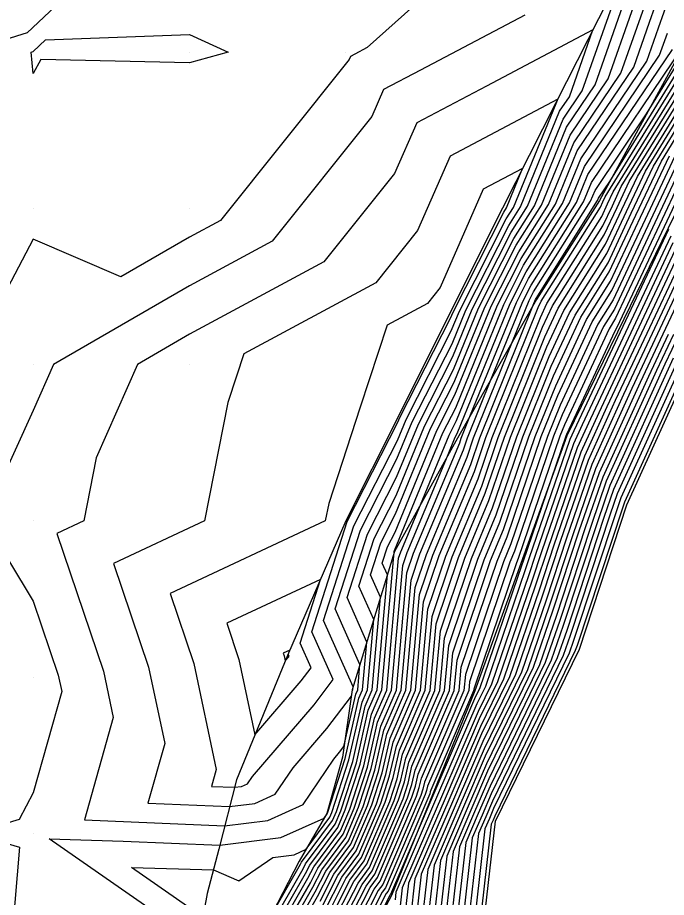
# Model space of a CAD drawing. Extents: x 2188792 to 2191981, y 386090 to 389710.
# Drawn here: x 2191149.2 to 2191190.7, y 388606.2 to 388662.5 of the extents above; entities that cross this region are included whole.
import ezdxf

# ---------------------------------------------------------------- set-up
doc = ezdxf.new("R2010")
doc.units = 0
for name, color, linetype in [('DTM Contours Major', 7, 'Continuous'), ('DTM Contours Minor', 7, 'Continuous'), ('Exist DTM QL2 LIDAR Elevation Point', 7, 'Continuous'), ('PH Exist DTM Breakline', 7, 'Continuous')]:
    doc.layers.add(name, color=color, linetype=linetype)

msp = doc.modelspace()

# ---------------------------------------------------------------- linework, layer by layer
at = {"layer": 'DTM Contours Major'}
for points in [[(2191165.625, 388604.196), (2191167.629, 388607.702), (2191167.897, 388608.227), (2191169.693, 388610.65), (2191170.172, 388611.768), (2191171.12, 388614.688), (2191171.843, 388617.891), (2191172.513, 388619.44), (2191173.307, 388628.249), (2191173.294, 388628.278), (2191173.308, 388628.321), (2191173.327, 388628.359), (2191176.416, 388635.891), (2191177.234, 388637.496), (2191179.904, 388644.053), (2191181.423, 388647.045), (2191183.618, 388650.535), (2191185.012, 388653.939), (2191188.626, 388659.293), (2191189.637, 388662.166), (2191191.088, 388666.291)], [(2191170.845, 388619.168), (2191170.968, 388619.452), (2191171.114, 388621.07), (2191169.535, 388624.626), (2191171.154, 388629.672), (2191173.481, 388634.223), (2191174.456, 388636.6), (2191177, 388641.595), (2191177.876, 388643.744), (2191180.628, 388649.169), (2191181.374, 388650.354), (2191183.878, 388656.468), (2191184.508, 388657.4), (2191186.011, 388661.674), (2191179.203, 388658.079), (2191174.753, 388655.728), (2191173.33, 388652.484), (2191168.807, 388646.826), (2191160.218, 388642.198), (2191156.878, 388640.26), (2191154.241, 388634.284), (2191153.455, 388630.259), (2191151.735, 388629.456), (2191154.702, 388620.643), (2191155.329, 388617.677), (2191153.489, 388611.124), (2191162.456, 388610.738), (2191165.22, 388611.083), (2191167.483, 388612.104), (2191169.435, 388615.017), (2191169.814, 388615.458), (2191170.089, 388615.821), (2191170.845, 388619.168)], [(2191166.902, 388603.593), (2191168.405, 388606.222), (2191169.185, 388607.751), (2191170.539, 388609.577), (2191171.593, 388612.04), (2191172.301, 388614.221), (2191172.841, 388616.614), (2191174.057, 388619.428), (2191174.651, 388626.005), (2191175.363, 388628.116), (2191177.961, 388634.338), (2191178.381, 388635.575), (2191180.861, 388641.728), (2191181.933, 388644.361), (2191182.217, 388644.922), (2191185.862, 388650.715), (2191186.146, 388651.41), (2191189.445, 388656.298), (2191192.019, 388660.48)], [(2191169.181, 388604.742), (2191170.472, 388607.275), (2191171.384, 388608.504), (2191173.014, 388612.312), (2191173.482, 388613.755), (2191173.84, 388615.337), (2191175.602, 388619.416), (2191175.987, 388623.681), (2191177.418, 388627.921), (2191179.131, 388632.025), (2191180.349, 388635.614), (2191182.935, 388642.031), (2191183.791, 388643.87), (2191186.737, 388648.558), (2191187.557, 388650.307), (2191188.341, 388651.977), (2191192.65, 388658.981)], [(2191193.461, 388655.249), (2191190.571, 388649.086), (2191187.545, 388642.631), (2191187.406, 388642.41), (2191184.325, 388635.791), (2191184.285, 388635.69), (2191183.346, 388632.923), (2191181.523, 388627.611), (2191181.468, 388627.443), (2191178.75, 388619.513), (2191178.512, 388619.023), (2191175.845, 388612.819), (2191174.641, 388610.018), (2191173.075, 388606.359), (2191173.048, 388606.322), (2191170.929, 388602.166)], [(2191169.957, 388603.261), (2191171.76, 388606.798), (2191172.229, 388607.432), (2191174.435, 388612.584), (2191174.664, 388613.288), (2191174.838, 388614.061), (2191177.147, 388619.405), (2191177.324, 388621.358), (2191179.472, 388627.726), (2191180.302, 388629.713), (2191182.317, 388635.652), (2191183.63, 388638.911), (2191185.598, 388643.14), (2191187.141, 388645.595), (2191189.064, 388649.697), (2191190.901, 388653.613)], [(2191191.42, 388647.172), (2191189.119, 388642.27), (2191186.911, 388637.567), (2191185.474, 388634.4), (2191183.522, 388628.712), (2191182.571, 388625.83), (2191180.667, 388620.276), (2191178.895, 388616.632), (2191177.027, 388612.287), (2191175.036, 388607.654), (2191174.671, 388604.433)], [(2191190.821, 388642.194), (2191189.558, 388639.505), (2191186.637, 388633.066), (2191185.521, 388629.812), (2191183.673, 388624.216), (2191182.585, 388621.04), (2191179.278, 388614.24), (2191178.209, 388611.755), (2191177.071, 388609.105), (2191176.316, 388602.452)], [(2191192.206, 388641.442), (2191187.8, 388631.732), (2191187.519, 388630.913), (2191184.776, 388622.602), (2191184.502, 388621.803), (2191179.66, 388611.848), (2191179.392, 388611.223), (2191179.105, 388610.556), (2191177.962, 388600.47)]]:
    msp.add_lwpolyline(points, dxfattribs=at)
at = {"layer": 'DTM Contours Minor'}
for points in [[(2191191.409, 388681.137), (2191186.052, 388676.736), (2191186.263, 388674.5), (2191182.714, 388674.237), (2191173.304, 388669.068), (2191170.219, 388666.3), (2191165.551, 388670.263), (2191160.435, 388672.488), (2191159.729, 388671.066), (2191159.495, 388670.595), (2191149.826, 388661.499), (2191145.867, 388660.262)], [(2191192.082, 388675.971), (2191190.061, 388674.311), (2191190.417, 388670.539), (2191184.429, 388670.095), (2191178.732, 388666.966), (2191171.571, 388660.542), (2191170.783, 388660.125), (2191170.503, 388659.978), (2191170.414, 388659.774), (2191162.182, 388649.476), (2191160.218, 388648.417), (2191155.826, 388645.87), (2191150.217, 388648.285), (2191145.984, 388640.26)], [(2191169.186, 388611.293), (2191169.319, 388611.604), (2191170.411, 388614.967), (2191171.244, 388618.657), (2191171.586, 388619.447), (2191171.991, 388623.942), (2191171.039, 388626.087), (2191172.015, 388629.132), (2191173.42, 388631.877), (2191175.24, 388636.316), (2191177.094, 388639.955), (2191178.687, 388643.868), (2191180.946, 388648.319), (2191182.272, 388650.426), (2191184.332, 388655.456), (2191186.155, 388658.157), (2191187.932, 388663.207), (2191190.483, 388670.458), (2191190.495, 388670.471), (2191192.866, 388672.325)], [(2191167.382, 388608.417), (2191169.355, 388611.079), (2191169.603, 388611.659), (2191170.647, 388614.874), (2191171.444, 388618.401), (2191171.895, 388619.445), (2191172.43, 388625.377), (2191171.791, 388626.817), (2191172.446, 388628.861), (2191173.389, 388630.704), (2191175.632, 388636.175), (2191177.14, 388639.136), (2191179.093, 388643.929), (2191181.105, 388647.895), (2191182.72, 388650.462), (2191184.559, 388654.95), (2191186.979, 388658.536), (2191188.5, 388662.86), (2191190.685, 388669.069), (2191191.495, 388669.915)], [(2191165.369, 388604.316), (2191167.474, 388607.998), (2191167.639, 388608.322), (2191169.524, 388610.864), (2191169.888, 388611.713), (2191170.884, 388614.781), (2191171.643, 388618.146), (2191172.204, 388619.443), (2191172.869, 388626.813), (2191172.542, 388627.548), (2191172.877, 388628.591), (2191173.358, 388629.532), (2191176.024, 388636.033), (2191177.187, 388638.316), (2191179.498, 388643.991), (2191181.264, 388647.47), (2191183.169, 388650.498), (2191184.786, 388654.444), (2191187.803, 388658.914), (2191189.069, 388662.513), (2191190.886, 388667.68)], [(2191165.88, 388604.075), (2191167.785, 388607.406), (2191168.154, 388608.132), (2191169.862, 388610.435), (2191170.456, 388611.822), (2191171.356, 388614.594), (2191172.043, 388617.635), (2191172.821, 388619.438), (2191173.582, 388627.864), (2191173.719, 388628.272), (2191174.981, 388631.293), (2191176.808, 388635.749), (2191177.281, 388636.677), (2191180.31, 388644.114), (2191181.582, 388646.621), (2191184.067, 388650.571), (2191185.239, 388653.433), (2191189.45, 388659.672), (2191190.206, 388661.819), (2191191.29, 388664.902)], [(2191169.017, 388611.508), (2191169.035, 388611.55), (2191170.175, 388615.061), (2191171.044, 388618.912), (2191171.277, 388619.45), (2191171.552, 388622.506), (2191170.287, 388625.356), (2191171.585, 388629.402), (2191173.45, 388633.05), (2191174.848, 388636.458), (2191177.047, 388640.775), (2191178.281, 388643.806), (2191180.787, 388648.744), (2191181.823, 388650.39), (2191184.105, 388655.962), (2191185.331, 388657.778), (2191187.363, 388663.554)], [(2191181.665, 388662.626), (2191174.993, 388659.102), (2191172.628, 388657.853), (2191171.872, 388656.129), (2191165.494, 388648.151), (2191160.218, 388645.307), (2191151.517, 388640.26), (2191150.217, 388637.314), (2191147.995, 388632.481)], [(2191150.205, 388660.298), (2191150.993, 388661.039), (2191160.218, 388661.378), (2191162.69, 388660.262), (2191160.218, 388659.571), (2191150.691, 388659.788), (2191150.217, 388658.896), (2191150.092, 388660.262), (2191150.205, 388660.298)], [(2191166.136, 388603.955), (2191167.94, 388607.11), (2191168.412, 388608.036), (2191170.031, 388610.221), (2191170.74, 388611.876), (2191171.592, 388614.501), (2191172.242, 388617.38), (2191173.13, 388619.435), (2191173.849, 388627.399), (2191174.13, 388628.233), (2191176.708, 388634.408), (2191177.201, 388635.607), (2191177.328, 388635.857), (2191180.716, 388644.176), (2191181.741, 388646.196), (2191184.515, 388650.607), (2191185.466, 388652.927), (2191190.274, 388660.051), (2191190.774, 388661.472)], [(2191166.391, 388603.834), (2191168.095, 388606.814), (2191168.669, 388607.941), (2191170.201, 388610.006), (2191171.024, 388611.931), (2191171.829, 388614.408), (2191172.442, 388617.125), (2191173.439, 388619.433), (2191174.116, 388626.935), (2191174.541, 388628.194), (2191177.493, 388635.263), (2191177.594, 388635.56), (2191178.189, 388637.037), (2191181.121, 388644.238), (2191181.9, 388645.771), (2191184.964, 388650.643), (2191185.693, 388652.421), (2191191.098, 388660.429)], [(2191166.647, 388603.714), (2191168.25, 388606.518), (2191168.927, 388607.846), (2191170.37, 388609.792), (2191171.309, 388611.985), (2191172.065, 388614.314), (2191172.642, 388616.869), (2191173.748, 388619.431), (2191174.384, 388626.47), (2191174.952, 388628.155), (2191177.727, 388634.801), (2191177.987, 388635.568), (2191179.525, 388639.382), (2191181.527, 388644.299), (2191182.059, 388645.346), (2191185.413, 388650.679), (2191185.919, 388651.915), (2191191.792, 388660.616)], [(2191168.56, 388605.926), (2191169.442, 388607.656), (2191170.708, 388609.363), (2191171.877, 388612.094), (2191172.537, 388614.128), (2191173.041, 388616.359), (2191174.366, 388619.426), (2191174.918, 388625.54), (2191175.774, 388628.077), (2191178.195, 388633.876), (2191178.774, 388635.583), (2191182.196, 388644.074), (2191182.339, 388644.423), (2191182.376, 388644.497), (2191186.31, 388650.751), (2191186.373, 388650.904), (2191187.099, 388651.979), (2191192.145, 388660.18)], [(2191168.715, 388605.63), (2191169.7, 388607.56), (2191170.877, 388609.148), (2191172.161, 388612.149), (2191172.774, 388614.035), (2191173.241, 388616.103), (2191174.675, 388619.424), (2191175.185, 388625.076), (2191176.185, 388628.038), (2191178.429, 388633.413), (2191179.168, 388635.591), (2191182.518, 388643.904), (2191182.707, 388644.309), (2191186.495, 388650.336), (2191186.653, 388650.673), (2191186.805, 388650.996), (2191192.271, 388659.88)], [(2191168.871, 388605.334), (2191169.957, 388607.465), (2191171.046, 388608.933), (2191172.446, 388612.203), (2191173.01, 388613.941), (2191173.44, 388615.848), (2191174.984, 388619.421), (2191175.453, 388624.611), (2191176.596, 388627.999), (2191178.663, 388632.95), (2191179.562, 388635.598), (2191182.657, 388643.279), (2191183.068, 388644.162), (2191186.576, 388649.743), (2191186.955, 388650.551), (2191187.317, 388651.323), (2191192.398, 388659.58)], [(2191169.026, 388605.038), (2191170.215, 388607.37), (2191171.215, 388608.719), (2191172.73, 388612.257), (2191173.246, 388613.848), (2191173.64, 388615.593), (2191175.293, 388619.419), (2191175.72, 388624.146), (2191177.007, 388627.96), (2191178.897, 388632.488), (2191179.955, 388635.606), (2191182.796, 388642.655), (2191183.43, 388644.016), (2191186.656, 388649.15), (2191187.256, 388650.429), (2191187.829, 388651.65), (2191192.524, 388659.281)], [(2191169.336, 388604.446), (2191170.73, 388607.179), (2191171.553, 388608.29), (2191173.298, 388612.366), (2191173.719, 388613.661), (2191174.039, 388615.082), (2191175.911, 388619.414), (2191176.255, 388623.217), (2191177.828, 388627.882), (2191179.365, 388631.563), (2191180.742, 388635.621), (2191183.074, 388641.407), (2191184.153, 388643.724), (2191186.818, 388647.965), (2191187.859, 388650.185), (2191188.853, 388652.305), (2191192.776, 388658.681)], [(2191169.491, 388604.15), (2191170.987, 388607.084), (2191171.722, 388608.075), (2191173.582, 388612.421), (2191173.955, 388613.568), (2191174.239, 388614.827), (2191176.22, 388619.412), (2191176.522, 388622.752), (2191178.239, 388627.843), (2191179.599, 388631.1), (2191181.136, 388635.629), (2191183.213, 388640.783), (2191184.514, 388643.578), (2191186.899, 388647.373), (2191188.16, 388650.063), (2191189.365, 388652.632), (2191192.902, 388658.381)], [(2191169.646, 388603.854), (2191171.245, 388606.989), (2191171.891, 388607.861), (2191173.867, 388612.475), (2191174.191, 388613.475), (2191174.439, 388614.571), (2191176.529, 388619.409), (2191176.789, 388622.287), (2191178.65, 388627.804), (2191179.834, 388630.638), (2191181.53, 388635.637), (2191183.352, 388640.159), (2191184.876, 388643.432), (2191186.979, 388646.78), (2191188.462, 388649.941), (2191189.877, 388652.959), (2191193.029, 388658.081)], [(2191169.802, 388603.557), (2191171.502, 388606.894), (2191172.06, 388607.646), (2191174.151, 388612.53), (2191174.427, 388613.382), (2191174.638, 388614.316), (2191176.838, 388619.407), (2191177.056, 388621.822), (2191179.061, 388627.765), (2191180.068, 388630.175), (2191181.923, 388635.644), (2191183.491, 388639.535), (2191185.237, 388643.286), (2191187.06, 388646.187), (2191188.763, 388649.819), (2191190.389, 388653.286), (2191193.155, 388657.781)], [(2191170.645, 388619.423), (2191170.659, 388619.455), (2191170.675, 388619.635), (2191168.784, 388623.896), (2191170.723, 388629.943), (2191173.512, 388635.396), (2191174.064, 388636.742), (2191176.953, 388642.414), (2191177.47, 388643.683), (2191180.469, 388649.593), (2191180.925, 388650.318), (2191183.652, 388656.973), (2191183.684, 388657.021), (2191183.76, 388657.239), (2191183.414, 388657.055), (2191176.877, 388653.603), (2191174.788, 388648.839), (2191172.119, 388645.501), (2191163.678, 388640.952), (2191163.206, 388639.513), (2191162.652, 388637.826), (2191161.175, 388630.259), (2191155.353, 388627.539), (2191157.592, 388620.89), (2191158.623, 388616.014), (2191157.552, 388612.199), (2191162.772, 388611.975), (2191164.381, 388612.175), (2191165.698, 388612.769), (2191166.834, 388614.465), (2191168.994, 388616.978), (2191170.561, 388619.05), (2191170.645, 388619.423)], [(2191192.437, 388654.594), (2191189.969, 388649.33), (2191187.383, 388643.817), (2191186.683, 388642.702), (2191184.047, 388637.039), (2191183.497, 388635.675), (2191181.004, 388628.325), (2191180.705, 388627.609), (2191178.125, 388619.963), (2191178.074, 388619.397), (2191175.437, 388613.295), (2191175.372, 388613.008), (2191175.288, 388612.747), (2191172.737, 388606.788), (2191172.533, 388606.513), (2191170.422, 388602.373)], [(2191192.949, 388654.922), (2191190.27, 388649.208), (2191187.464, 388643.224), (2191187.044, 388642.556), (2191184.186, 388636.415), (2191183.891, 388635.683), (2191181.238, 388627.863), (2191181.116, 388627.57), (2191178.393, 388619.499), (2191178.383, 388619.395), (2191175.637, 388613.039), (2191175.609, 388612.915), (2191175.572, 388612.802), (2191172.906, 388606.574), (2191172.79, 388606.417), (2191170.577, 388602.077)], [(2191191.925, 388654.267), (2191189.667, 388649.452), (2191187.302, 388644.409), (2191186.321, 388642.848), (2191183.908, 388637.663), (2191183.104, 388635.667), (2191180.77, 388628.788), (2191180.294, 388627.648), (2191177.858, 388620.428), (2191177.765, 388619.4), (2191175.237, 388613.55), (2191175.136, 388613.102), (2191175.004, 388612.693), (2191172.568, 388607.003), (2191172.275, 388606.608), (2191170.267, 388602.669)], [(2191170.112, 388602.965), (2191172.017, 388606.703), (2191172.399, 388607.217), (2191174.719, 388612.639), (2191174.9, 388613.195), (2191175.038, 388613.805), (2191177.456, 388619.402), (2191177.591, 388620.893), (2191179.883, 388627.687), (2191180.536, 388629.25), (2191182.71, 388635.66), (2191183.769, 388638.287), (2191185.96, 388642.994), (2191187.222, 388645.002), (2191189.366, 388649.574), (2191191.413, 388653.94)], [(2191180.477, 388650.282), (2191181.509, 388652.803), (2191179.002, 388651.479), (2191176.246, 388645.195), (2191175.431, 388644.176), (2191172.855, 388642.788), (2191171.132, 388637.532), (2191169.111, 388631.367), (2191168.895, 388630.259), (2191158.972, 388625.623), (2191160.482, 388621.138), (2191161.917, 388614.35), (2191161.614, 388613.274), (2191163.087, 388613.211), (2191163.541, 388613.267), (2191163.913, 388613.435), (2191164.233, 388613.913), (2191168.174, 388618.499), (2191169.389, 388620.106), (2191168.032, 388623.165), (2191170.292, 388630.213), (2191173.543, 388636.569), (2191173.672, 388636.883), (2191176.906, 388643.234), (2191177.064, 388643.621), (2191180.311, 388650.018), (2191180.477, 388650.282)], [(2191190.846, 388648.911), (2191187.757, 388642.33), (2191184.793, 388636.018), (2191184.543, 388635.467), (2191181.923, 388627.831), (2191181.688, 388627.121), (2191179.133, 388619.666), (2191178.589, 388618.545), (2191176.081, 388612.712), (2191173.408, 388606.494), (2191173.355, 388606.019)], [(2191190.99, 388648.476), (2191188.097, 388642.315), (2191185.322, 388636.405), (2191184.776, 388635.2), (2191182.323, 388628.051), (2191181.909, 388626.798), (2191179.517, 388619.818), (2191178.665, 388618.067), (2191176.318, 388612.606), (2191173.815, 388606.784), (2191173.684, 388605.622)], [(2191191.133, 388648.042), (2191188.438, 388642.3), (2191185.852, 388636.793), (2191185.008, 388634.934), (2191182.722, 388628.271), (2191182.129, 388626.475), (2191179.9, 388619.971), (2191178.742, 388617.588), (2191176.554, 388612.5), (2191174.222, 388607.074), (2191174.013, 388605.226)], [(2191191.277, 388647.607), (2191188.778, 388642.285), (2191186.381, 388637.18), (2191185.241, 388634.667), (2191183.122, 388628.492), (2191182.35, 388626.152), (2191180.284, 388620.124), (2191178.818, 388617.11), (2191176.791, 388612.393), (2191174.629, 388607.364), (2191174.342, 388604.83)], [(2191191.564, 388646.737), (2191189.459, 388642.255), (2191187.44, 388637.955), (2191185.706, 388634.133), (2191183.922, 388628.932), (2191182.791, 388625.507), (2191181.051, 388620.429), (2191178.971, 388616.153), (2191177.264, 388612.18), (2191175.443, 388607.945), (2191175, 388604.037)], [(2191191.707, 388646.302), (2191189.8, 388642.24), (2191187.97, 388638.342), (2191185.939, 388633.866), (2191184.321, 388629.152), (2191183.012, 388625.184), (2191181.434, 388620.582), (2191179.048, 388615.675), (2191177.5, 388612.074), (2191175.85, 388608.235), (2191175.329, 388603.641)], [(2191191.851, 388645.868), (2191190.14, 388642.225), (2191188.499, 388638.73), (2191186.172, 388633.599), (2191184.721, 388629.372), (2191183.232, 388624.861), (2191181.818, 388620.734), (2191179.124, 388615.197), (2191177.737, 388611.968), (2191176.257, 388608.525), (2191175.658, 388603.245)], [(2191191.994, 388645.433), (2191190.481, 388642.209), (2191189.029, 388639.117), (2191186.404, 388633.333), (2191185.121, 388629.592), (2191183.453, 388624.539), (2191182.201, 388620.887), (2191179.201, 388614.718), (2191177.973, 388611.861), (2191176.664, 388608.815), (2191175.987, 388602.848)], [(2191191.162, 388642.179), (2191190.088, 388639.892), (2191186.87, 388632.799), (2191185.92, 388630.033), (2191183.894, 388623.893), (2191182.968, 388621.192), (2191179.354, 388613.762), (2191178.446, 388611.648), (2191177.477, 388609.396), (2191176.645, 388602.056)], [(2191191.502, 388642.164), (2191190.617, 388640.28), (2191187.102, 388632.532), (2191186.32, 388630.253), (2191184.114, 388623.57), (2191183.352, 388621.345), (2191179.431, 388613.283), (2191178.682, 388611.542), (2191177.884, 388609.686), (2191176.975, 388601.659)], [(2191192.735, 388641.83), (2191188.033, 388631.465), (2191187.919, 388631.133), (2191184.996, 388622.279), (2191184.885, 388621.956), (2191179.737, 388611.37), (2191179.628, 388611.117), (2191179.512, 388610.847), (2191178.291, 388600.074)], [(2191191.676, 388641.055), (2191187.568, 388631.999), (2191187.12, 388630.693), (2191184.555, 388622.925), (2191184.118, 388621.65), (2191179.584, 388612.326), (2191179.155, 388611.329), (2191178.698, 388610.266), (2191177.633, 388600.867)], [(2191191.147, 388640.667), (2191187.335, 388632.265), (2191186.72, 388630.473), (2191184.335, 388623.248), (2191183.735, 388621.498), (2191179.507, 388612.805), (2191178.919, 388611.436), (2191178.291, 388609.976), (2191177.304, 388601.263)], [(2191147.107, 388630.259), (2191150.217, 388625.133), (2191151.812, 388620.395), (2191152.035, 388619.34), (2191150.217, 388612.863), (2191149.315, 388611.159), (2191146.322, 388610.258), (2191149.337, 388609.378), (2191148.425, 388598.512)], [(2191167.28, 388622.435), (2191168.587, 388626.509), (2191162.591, 388623.707), (2191163.372, 388621.385), (2191164.39, 388616.57), (2191167.354, 388620.019), (2191167.983, 388620.851), (2191167.28, 388622.435)], [(2191166.528, 388621.704), (2191166.617, 388621.981), (2191166.209, 388621.791), (2191166.263, 388621.633), (2191166.332, 388621.305), (2191166.533, 388621.54), (2191166.576, 388621.596), (2191166.528, 388621.704)], [(2191160.773, 388603.279), (2191151.239, 388609.905), (2191155.963, 388609.768), (2191162.141, 388609.502), (2191166.059, 388609.991), (2191168.813, 388611.233), (2191169.017, 388611.508)], [(2191161.072, 388604.909), (2191156.494, 388608.09), (2191161.74, 388607.938), (2191163.363, 388607.22), (2191165.535, 388608.729), (2191166.899, 388608.899), (2191167.667, 388609.245), (2191169.186, 388611.293)], [(2191165.414, 388604.961), (2191167.319, 388608.294), (2191167.382, 388608.417)]]:
    msp.add_lwpolyline(points, dxfattribs=at)
at = {"layer": 'Exist DTM QL2 LIDAR Elevation Point'}
for p, q in [((2191150.217, 388660.262), (2191150.217, 388660.262)), ((2191160.218, 388660.262), (2191160.218, 388660.262)), ((2191170.219, 388660.262), (2191170.219, 388660.262)), ((2191150.217, 388650.261), (2191150.217, 388650.261)), ((2191160.218, 388650.261), (2191160.218, 388650.261)), ((2191150.217, 388640.26), (2191150.217, 388640.26)), ((2191160.218, 388640.26), (2191160.218, 388640.26)), ((2191150.217, 388630.259), (2191150.217, 388630.259)), ((2191150.217, 388620.258), (2191150.217, 388620.258)), ((2191150.217, 388610.258), (2191150.217, 388610.258))]:
    msp.add_line(p, q, dxfattribs=at)
at = {"layer": 'PH Exist DTM Breakline'}
for points in [[(2191220.948, 388700.867), (2191215.585, 388695.566), (2191210.222, 388690.265), (2191205.273, 388685.507), (2191200.325, 388680.75), (2191192.49, 388672.842), (2191190.48, 388670.479), (2191187.06, 388663.74), (2191183.64, 388657.001), (2191180.22, 388650.261), (2191176.886, 388643.594), (2191173.552, 388636.927), (2191170.219, 388630.259), (2191166.474, 388621.651), (2191163.211, 388613.697), (2191162.076, 388609.246), (2191161.349, 388606.414), (2191160.218, 388600.257), (2191158.981, 388596.268), (2191157.335, 388589.428), (2191155.688, 388582.588), (2191153.533, 388574.592), (2191152.454, 388570.857), (2191149.617, 388565.362)], [(2191223.944, 388691.555), (2191215.953, 388681.576), (2191207.398, 388672.92), (2191201.285, 388666.327), (2191194.06, 388655.631), (2191190.822, 388648.984), (2191187.585, 388642.338), (2191184.347, 388635.692), (2191181.4, 388627.543), (2191178.453, 388619.394), (2191175.79, 388612.844), (2191173.127, 388606.293), (2191170.728, 388601.789), (2191170.481, 388599.584), (2191170.855, 388596.009), (2191170.721, 388593.231), (2191169.021, 388589.299)], [(2191220.223, 388690.265), (2191213.858, 388685.185), (2191208.862, 388680.91), (2191202.798, 388673.959), (2191196.734, 388667.008), (2191191.888, 388660.793), (2191186.437, 388650.761)], [(2191186.437, 388650.761), (2191182.401, 388644.432), (2191177.345, 388635.555), (2191173.326, 388628.309), (2191170.62, 388619.455)], [(2191151.028, 388523.509), (2191151.918, 388530.802), (2191153.134, 388535.995), (2191154.712, 388542.827), (2191155.834, 388547.904), (2191160.891, 388556.646), (2191164.901, 388562.665), (2191167.529, 388567.1), (2191170.251, 388573.198), (2191172.972, 388579.295), (2191174.423, 388588.353), (2191178.503, 388599.819), (2191179.789, 388611.044), (2191185.146, 388622.059), (2191188.191, 388631.283), (2191193.096, 388642.093)], [(2191170.62, 388619.455), (2191169.989, 388615.134), (2191168.991, 388611.541), (2191167.224, 388608.476), (2191165.137, 388604.425), (2191164.861, 388602.018), (2191164.835, 388597.972), (2191164.775, 388592.998), (2191164.094, 388589.147), (2191161.863, 388582.439), (2191159.894, 388576.763), (2191158.018, 388570.198), (2191155.972, 388565.253), (2191154.334, 388563.232)]]:
    msp.add_lwpolyline(points, dxfattribs=at)

doc.saveas('drawing.dxf')
